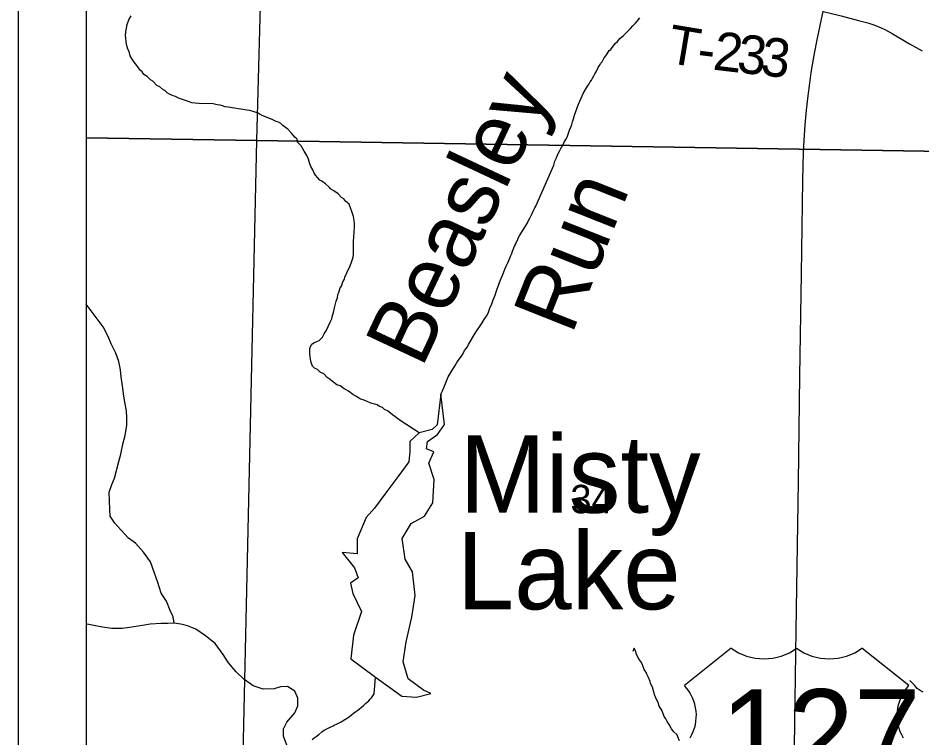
# Model space of a CAD drawing. Extents: x -8.8 to 41.4, y 0 to 34.6.
# Drawn here: x 2 to 3.33, y 18.821 to 19.88 of the extents above; entities that cross this region are included whole.
import ezdxf

# ---------------------------------------------------------------- set-up
doc = ezdxf.new("R2010")
doc.units = 0
for name, color, linetype in [('GM_X_Corporation', 7, 'Continuous'), ('GM_X_County_Road', 7, 'Continuous'), ('GM_X_County_Road_Text', 7, 'Continuous'), ('GM_X_Major_River', 7, 'Continuous'), ('GM_X_Minor_Lake', 7, 'Continuous'), ('GM_X_Minor_River', 7, 'Continuous'), ('GM_X_Minor_River_Text', 7, 'Continuous'), ('GM_X_Section_Text', 7, 'Continuous'), ('GM_X_Township_Road', 7, 'Continuous'), ('GM_X_Township_Text', 7, 'Continuous'), ('GM_X_US_Route', 7, 'Continuous'), ('SH_Border', 7, 'Continuous')]:
    doc.layers.add(name, color=color, linetype=linetype)

msp = doc.modelspace()

# ---------------------------------------------------------------- linework, layer by layer
at = {"layer": 'GM_X_Corporation'}
msp.add_lwpolyline([(5.406, 20.9), (2.1, 20.9), (2.1, 18.6925)], dxfattribs=at)
for points in [[(2.1, 20.6993), (2.1, 19.7037), (2.3512, 19.7001), (2.3784, 20.6927)], [(2.3784, 20.6927), (3.381, 20.6722), (3.3639, 19.6835), (2.3512, 19.7001)], [(2.1, 19.7037), (2.1, 18.69), (2.3286, 18.6861), (2.3512, 19.7001)], [(3.3639, 19.6835), (3.3405, 18.6729), (2.3634, 18.686), (2.3286, 18.6861), (2.3512, 19.7001)]]:
    msp.add_lwpolyline(points, close=True, dxfattribs=at)
at = {"layer": 'GM_X_County_Road'}
for p, q in [((3.0491, 18.9532), (2.9805, 18.8983)), ((3.3101, 18.8983), (3.2414, 18.9532))]:
    msp.add_line(p, q, dxfattribs=at)
for centre, major_axis, start_param, end_param in [((3.0972, 18.9924), (-0.0687, 0), 0.795399, 2.346194), ((3.1933, 18.9924), (-0.0687, 0), 0.795399, 2.346194), ((2.9017, 18.8542), (0.0961, 0), 5.838949, 6.894067), ((3.3888, 18.8542), (-0.0961, 0), 5.672304, 6.727422)]:
    msp.add_ellipse(centre, major_axis=major_axis, ratio=0.8, start_param=start_param, end_param=end_param, dxfattribs=at)
at = {"layer": 'GM_X_Minor_Lake'}
for points in [[(2.5259, 18.9105), (2.5646, 18.8823), (2.5863, 18.881), (2.6074, 18.8863), (2.5966, 18.8913), (2.5736, 18.9078), (2.5663, 18.9328), (2.5709, 18.9622), (2.5792, 18.9988), (2.5843, 19.0305), (2.58, 19.0653), (2.5693, 19.0839), (2.5652, 19.1145), (2.5783, 19.1364), (2.5981, 19.1474), (2.6099, 19.1667), (2.612, 19.2012), (2.6043, 19.2251), (2.6114, 19.2419), (2.6009, 19.2465), (2.6025, 19.2571), (2.617, 19.2672), (2.6274, 19.282), (2.622, 19.3266)], [(2.622, 19.3266), (2.6164, 19.2816)], [(2.6164, 19.2816), (2.6093, 19.2747), (2.5901, 19.2697), (2.5763, 19.257), (2.5764, 19.2425), (2.5747, 19.2274), (2.5586, 19.2052), (2.5409, 19.1816), (2.5244, 19.1591), (2.5121, 19.1455), (2.499, 19.1137), (2.4989, 19.092), (2.4766, 19.094), (2.495, 19.0713), (2.5005, 19.0566), (2.4892, 19.0487), (2.4924, 19.0334), (2.5054, 19.007), (2.4933, 18.9721), (2.4893, 18.9373), (2.5259, 18.9105)]]:
    msp.add_lwpolyline(points, dxfattribs=at)
at = {"layer": 'GM_X_Minor_River'}
for points in [[(2.4069, 19.705), (2.4021, 19.7108), (2.3966, 19.7163), (2.3933, 19.7191), (2.3896, 19.7219), (2.3863, 19.7247), (2.3833, 19.7267), (2.3796, 19.728), (2.374, 19.7308), (2.3649, 19.7342), (2.3593, 19.7367), (2.3563, 19.7379), (2.353, 19.7403), (2.3458, 19.7424), (2.341, 19.7441), (2.3364, 19.7447), (2.3307, 19.7456), (2.3277, 19.7457), (2.3239, 19.7463), (2.3183, 19.7472), (2.3149, 19.7477), (2.3092, 19.7487), (2.3046, 19.7492), (2.3005, 19.7509), (2.2971, 19.7518), (2.293, 19.7523), (2.2869, 19.7536), (2.266, 19.7544), (2.2607, 19.7546), (2.2554, 19.7555), (2.2479, 19.7584), (2.2434, 19.7597), (2.2359, 19.7623), (2.2314, 19.7647), (2.228, 19.7656), (2.2228, 19.7681), (2.2191, 19.7701), (2.2161, 19.7732), (2.2131, 19.7749), (2.2083, 19.7788), (2.2042, 19.7809), (2.198, 19.7872), (2.1946, 19.7892), (2.1899, 19.7939), (2.185, 19.7971), (2.1825, 19.801), (2.1795, 19.8034), (2.1748, 19.8104), (2.1708, 19.8151), (2.1679, 19.8194), (2.1651, 19.8245), (2.1634, 19.8306), (2.1616, 19.8341), (2.1596, 19.841), (2.159, 19.8456), (2.1584, 19.8505), (2.1581, 19.8544), (2.1583, 19.8597), (2.1593, 19.8653), (2.1606, 19.8706), (2.1631, 19.8774), (2.1664, 19.883)], [(2.8816, 19.8457), (2.8852, 19.8497), (2.8907, 19.8541), (2.8947, 19.8581), (2.901, 19.8647), (2.9042, 19.8684), (2.9078, 19.872), (2.911, 19.8757), (2.9146, 19.8801)], [(2.622, 19.3266), (2.6241, 19.3315), (2.6266, 19.3375), (2.6296, 19.345), (2.6329, 19.3524), (2.6366, 19.3584), (2.6395, 19.3636), (2.6415, 19.3666), (2.6431, 19.3691), (2.6448, 19.3725), (2.6476, 19.3762), (2.6524, 19.3828), (2.6548, 19.3866), (2.6569, 19.391), (2.6593, 19.394), (2.6609, 19.3962), (2.6626, 19.3999), (2.6655, 19.4048), (2.6691, 19.4107), (2.6732, 19.4178), (2.678, 19.4244), (2.6825, 19.4315), (2.6862, 19.4374), (2.6894, 19.4422), (2.6919, 19.4474), (2.694, 19.4534), (2.6969, 19.4594), (2.6991, 19.4654), (2.7016, 19.4725), (2.7042, 19.4804), (2.7098, 19.495), (2.7119, 19.5003), (2.714, 19.5051), (2.7161, 19.5104), (2.7182, 19.5152), (2.7203, 19.5197), (2.7219, 19.5234), (2.7232, 19.5268), (2.7249, 19.5305), (2.7261, 19.5335), (2.7274, 19.5373), (2.7291, 19.5418), (2.7308, 19.5455), (2.732, 19.5481), (2.7333, 19.5507), (2.7345, 19.553), (2.7358, 19.556), (2.7379, 19.5604), (2.7464, 19.5738), (2.7488, 19.5779), (2.7509, 19.582), (2.7529, 19.5857), (2.7563, 19.5924), (2.7575, 19.5958), (2.7592, 19.5988), (2.7604, 19.601), (2.7616, 19.6032), (2.788, 19.6638), (2.7898, 19.6694), (2.7919, 19.6743), (2.794, 19.6799), (2.7964, 19.684), (2.7985, 19.6881), (2.8022, 19.6948), (2.8039, 19.6985), (2.8059, 19.7015), (2.8075, 19.7048), (2.8092, 19.7093), (2.8114, 19.7153), (2.8131, 19.7195), (2.8144, 19.7236), (2.8157, 19.7273), (2.817, 19.7319), (2.8187, 19.7371), (2.8205, 19.7427), (2.8226, 19.748), (2.8243, 19.7532), (2.8285, 19.7622), (2.8314, 19.7689), (2.8347, 19.7749), (2.8375, 19.7797), (2.84, 19.783), (2.8416, 19.786), (2.8436, 19.7886), (2.8452, 19.7916), (2.8469, 19.7949), (2.8482, 19.7979), (2.8502, 19.8009), (2.8531, 19.8072), (2.8551, 19.8102), (2.8571, 19.8136), (2.8591, 19.8158), (2.862, 19.8213), (2.8644, 19.8243), (2.8664, 19.8273), (2.8697, 19.8321), (2.872, 19.8339), (2.8737, 19.8365), (2.8757, 19.8391), (2.8785, 19.8424), (2.8816, 19.8457)], [(2.5901, 19.2697), (2.5636, 19.287), (2.5581, 19.2907), (2.5544, 19.2938), (2.551, 19.2962), (2.5477, 19.299), (2.5436, 19.3022), (2.5392, 19.3042), (2.5362, 19.307), (2.5317, 19.3087), (2.528, 19.3111), (2.5242, 19.312), (2.5208, 19.3132), (2.5178, 19.3141), (2.5137, 19.3161), (2.5077, 19.3186), (2.5036, 19.3195), (2.5006, 19.3212), (2.4969, 19.324), (2.4924, 19.326), (2.4861, 19.3312), (2.4828, 19.3332), (2.4798, 19.3344), (2.4738, 19.3388), (2.4689, 19.3405), (2.4623, 19.3453), (2.4593, 19.3481), (2.4549, 19.3513), (2.4497, 19.3564), (2.4445, 19.3589), (2.4404, 19.3628), (2.436, 19.3652), (2.433, 19.368), (2.4309, 19.3734), (2.43, 19.378), (2.4297, 19.3822), (2.4291, 19.3856), (2.4294, 19.3932), (2.4302, 19.397), (2.4319, 19.4003), (2.4354, 19.4025), (2.4385, 19.4035), (2.4427, 19.4057), (2.4478, 19.4104), (2.4503, 19.4153), (2.4531, 19.4201), (2.456, 19.4261), (2.4593, 19.4328), (2.4613, 19.4377), (2.4627, 19.4426), (2.4639, 19.4467), (2.4657, 19.4539), (2.4679, 19.4633), (2.47, 19.4686), (2.4706, 19.4731), (2.4718, 19.4761), (2.474, 19.4829), (2.476, 19.4858), (2.4777, 19.4922), (2.4801, 19.496), (2.4806, 19.499), (2.4835, 19.5053), (2.488, 19.5147), (2.4901, 19.5196), (2.4927, 19.5282), (2.4936, 19.5327), (2.4934, 19.5369), (2.4935, 19.5407), (2.4934, 19.5499), (2.4938, 19.5597), (2.4943, 19.5635), (2.4947, 19.5741), (2.4948, 19.5772), (2.4942, 19.5821), (2.4933, 19.5883), (2.4912, 19.5956), (2.4895, 19.5994), (2.487, 19.606), (2.4819, 19.6103), (2.479, 19.6142), (2.476, 19.6159), (2.4709, 19.6214), (2.4646, 19.6258), (2.4601, 19.6282), (2.4575, 19.6313), (2.452, 19.6361), (2.4468, 19.6401), (2.4438, 19.6417), (2.4409, 19.6448), (2.4376, 19.6488), (2.4354, 19.6519), (2.4337, 19.6565), (2.4308, 19.6615), (2.4287, 19.6669), (2.427, 19.6723), (2.4246, 19.6777), (2.421, 19.6843), (2.4163, 19.6921), (2.4112, 19.6976), (2.4106, 19.7018), (2.4069, 19.705)], [(2.2297, 18.9899), (2.2281, 18.9991), (2.2238, 19.0087), (2.2182, 19.0225), (2.2105, 19.0338), (2.2057, 19.0499), (2.2008, 19.0633), (2.1949, 19.0802), (2.1847, 19.0942), (2.1726, 19.1075), (2.1626, 19.115), (2.1512, 19.1272), (2.1424, 19.1369), (2.1355, 19.1474), (2.1351, 19.1569), (2.1343, 19.1698), (2.134, 19.1824), (2.1377, 19.1937), (2.1418, 19.2034), (2.1483, 19.2279), (2.1513, 19.2384), (2.1544, 19.2551), (2.1574, 19.266), (2.1598, 19.2811), (2.1601, 19.2921), (2.1593, 19.302), (2.1577, 19.3123), (2.1558, 19.3238), (2.1536, 19.339), (2.1517, 19.352), (2.1509, 19.3623), (2.1483, 19.3749), (2.1437, 19.3868), (2.1369, 19.4007), (2.1327, 19.4115), (2.1252, 19.4258), (2.115, 19.4394), (2.1044, 19.453), (2.1, 19.4593)], [(2.3952, 18.8105), (2.3903, 18.8239), (2.3906, 18.8345), (2.3955, 18.8443), (2.4073, 18.858), (2.4114, 18.8681), (2.4117, 18.8795), (2.4071, 18.8899), (2.3963, 18.8967), (2.3861, 18.8962), (2.3765, 18.8935), (2.3606, 18.8928), (2.3459, 18.8978), (2.3322, 18.9077), (2.3208, 18.9184), (2.3094, 18.9316), (2.3018, 18.9436), (2.2898, 18.9599), (2.2758, 18.9714), (2.2613, 18.981), (2.2493, 18.9859), (2.2395, 18.9885), (2.2297, 18.9899), (2.2202, 18.9894), (2.2103, 18.9894), (2.1944, 18.9883), (2.1829, 18.9864), (2.1639, 18.9836), (2.1532, 18.982), (2.1377, 18.9821), (2.1241, 18.9841), (2.1139, 18.9859), (2.1018, 18.9885), (2.1, 18.9887)], [(2.9729, 18.8167), (2.9705, 18.8225), (2.9691, 18.826), (2.9647, 18.8303), (2.9614, 18.8346), (2.9578, 18.8408), (2.9549, 18.8455), (2.9528, 18.8493), (2.9506, 18.8525), (2.9472, 18.8621), (2.9432, 18.8679), (2.9415, 18.8733), (2.9393, 18.8776), (2.9369, 18.8833), (2.9352, 18.8883), (2.9331, 18.896), (2.9303, 18.9011), (2.9296, 18.9041), (2.9272, 18.9099), (2.9251, 18.9149), (2.9233, 18.9184), (2.9211, 18.9219), (2.9187, 18.9284), (2.9173, 18.9319), (2.914, 18.9362), (2.9119, 18.9397), (2.9098, 18.9443), (2.9084, 18.9493), (2.9063, 18.9532), (2.9042, 18.9483)], [(2.4328, 18.8187), (2.4356, 18.8212), (2.4383, 18.823), (2.4403, 18.8248), (2.4426, 18.8263), (2.447, 18.8299), (2.4505, 18.8324), (2.4544, 18.8346), (2.4579, 18.8363), (2.4633, 18.8388), (2.4652, 18.8398), (2.4695, 18.8419), (2.4722, 18.8434), (2.4753, 18.8448), (2.4808, 18.8483), (2.4854, 18.8512), (2.4902, 18.8548), (2.4933, 18.8573), (2.4968, 18.8602), (2.4996, 18.862), (2.5019, 18.8635), (2.5051, 18.8664), (2.5082, 18.8689), (2.511, 18.8715), (2.5161, 18.8758), (2.5177, 18.878), (2.5197, 18.8802), (2.5217, 18.8832), (2.5237, 18.8858), (2.5259, 18.9105)], [(3.3314, 18.8886), (3.3284, 18.8898), (3.3228, 18.8938), (3.3188, 18.8989), (3.3155, 18.9017), (3.3118, 18.9056)]]:
    msp.add_lwpolyline(points, dxfattribs=at)
at = {"layer": 'GM_X_Township_Road'}
msp.add_lwpolyline([(3.1842, 19.8894), (3.1882, 19.8885), (3.1926, 19.8875), (3.2108, 19.883), (3.2361, 19.8765), (3.2499, 19.8727), (3.2575, 19.8703), (3.2639, 19.8679), (3.2697, 19.8655), (3.2758, 19.8625), (3.2857, 19.8572), (3.3113, 19.8421), (3.3298, 19.8319)], dxfattribs=at)
at = {"layer": 'GM_X_US_Route'}
msp.add_lwpolyline([(3.1416, 18.7742), (3.1431, 18.8767), (3.1445, 18.9798), (3.1478, 19.1979), (3.1501, 19.3538), (3.1524, 19.5036), (3.1544, 19.6409), (3.1555, 19.6825), (3.1563, 19.6999), (3.1578, 19.7229), (3.1597, 19.7446), (3.1621, 19.7656), (3.1645, 19.7841), (3.1669, 19.8001), (3.1715, 19.8277), (3.1754, 19.8478), (3.1818, 19.8782), (3.1842, 19.8894), (3.1896, 19.9152), (3.2502, 20.1851), (3.2632, 20.2446), (3.2783, 20.3131), (3.3245, 20.5232), (3.3482, 20.6317)], dxfattribs=at)
at = {"layer": 'SH_Border'}
for p, q in [((2, 21), (2, 14)), ((2.1, 20.9), (2.1, 14.1))]:
    msp.add_line(p, q, dxfattribs=at)

# ---------------------------------------------------------------- texts
at = {"layer": 'GM_X_County_Road'}
msp.add_text('127', height=0.13184, dxfattribs=at).set_placement((3.0334, 18.7609))
at = {"layer": 'GM_X_County_Road_Text'}
for s, rotation, p in [('Misty', 359.9994, (2.6496, 19.1524)), ('Lake', 359.9998, (2.6453, 19.0103))]:
    msp.add_text(s, height=0.11363, rotation=rotation, dxfattribs=at).set_placement(p)
at = {"layer": 'GM_X_Major_River'}
for s in ['0', '/']:
    msp.add_text(s, height=0.000189, dxfattribs=at).set_placement((3.1454, 18.8268))
at = {"layer": 'GM_X_Minor_River_Text'}
for s, rotation, p in [('Beasley', 64.8897, (2.5938, 19.3636)), ('Run', 68.3696, (2.8143, 19.4124))]:
    msp.add_text(s, height=0.0947, rotation=rotation, dxfattribs=at).set_placement(p)
at = {"layer": 'GM_X_Section_Text'}
for s, rotation, p in [('T', 350.4461, (2.9528, 19.8147)), ('2', 353.2538, (3.0208, 19.8043)), ('3', 353.5236, (3.0559, 19.8002)), ('3', 353.5751, (3.0907, 19.7962)), ('-', 352.7683, (2.9972, 19.8073))]:
    msp.add_text(s, height=0.0568, rotation=rotation, dxfattribs=at).set_placement(p)
at = {"layer": 'GM_X_Township_Text'}
msp.add_text('34', height=0.04186, rotation=0, dxfattribs=at).set_placement((2.8125, 19.1515))

doc.saveas('drawing.dxf')
